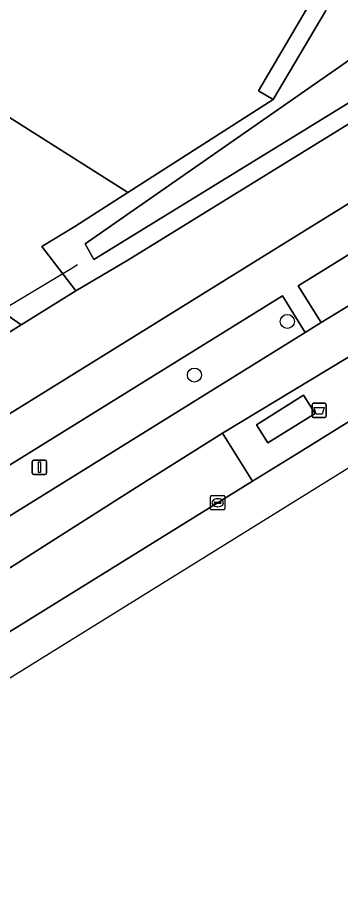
# Model space of a CAD drawing. Extents: x 159352 to 160617, y 385888 to 387323.
# Drawn here: x 160261.1 to 160283.6, y 386242.7 to 386304.5 of the extents above; entities that cross this region are included whole.
import ezdxf

# ---------------------------------------------------------------- set-up
doc = ezdxf.new("R2010")
doc.units = 0
for name, color, linetype in [('IMGEO_Afvalbak', 7, 'Continuous'), ('IMGEO_Berm_groen', 7, 'Continuous'), ('IMGEO_Boom', 7, 'Continuous'), ('IMGEO_Duiker', 7, 'Continuous'), ('IMGEO_Fietspad_open', 7, 'Continuous'), ('IMGEO_Groenvoorziening', 7, 'Continuous'), ('IMGEO_Haag', 7, 'Continuous'), ('IMGEO_Kolk', 7, 'Continuous'), ('IMGEO_Oever', 7, 'Continuous'), ('IMGEO_Rijbaan_lokaal_open', 7, 'Continuous'), ('IMGEO_Rijbaan_regionaal_gesloten', 7, 'Continuous'), ('IMGEO_Vlaggenmast', 7, 'Continuous'), ('IMGEO_Voetpad_gesloten', 7, 'Continuous'), ('IMGEO_Voetpad_open', 7, 'Continuous'), ('IMGEO_Waterloop', 7, 'Continuous')]:
    doc.layers.add(name, color=color, linetype=linetype)

msp = doc.modelspace()

# ---------------------------------------------------------------- linework, layer by layer
at = {"layer": 'IMGEO_Afvalbak'}
for p, q in [((160281.654, 386276.65), (160281.654, 386277.45)), ((160281.654, 386277.45), (160281.654, 386276.65)), ((160281.754, 386277.55), (160282.544, 386277.55)), ((160282.544, 386277.55), (160281.754, 386277.55)), ((160282.644, 386277.45), (160282.644, 386276.65)), ((160282.644, 386276.65), (160282.644, 386277.45)), ((160282.544, 386276.55), (160281.754, 386276.55)), ((160281.754, 386276.55), (160282.544, 386276.55))]:
    msp.add_line(p, q, dxfattribs=at)
msp.add_lwpolyline([(160281.797, 386277.264), (160282.501, 386277.264), (160282.352, 386276.794), (160281.946, 386276.794), (160281.797, 386277.264)], dxfattribs=at)
for centre, start, end in [((160281.754, 386277.45), 90, 180), ((160281.754, 386277.45), 90, 180), ((160282.544, 386277.45), 0, 90), ((160282.544, 386277.45), 360, 90), ((160281.754, 386276.65), 180, 270), ((160281.754, 386276.65), 180, 270), ((160282.544, 386276.65), 270, 0), ((160282.544, 386276.65), 270, 0)]:
    msp.add_arc(centre, 0.1, start, end, dxfattribs=at)
at = {"layer": 'IMGEO_Berm_groen'}
for points in [[(160280.651, 386289.3), (160326.592, 386317.801), (160327.814, 386318.639), (160325.181, 386322.649), (160321.644, 386319.991), (160317.091, 386317.431), (160268.791, 386287.55), (160265.158, 386285.419), (160261.354, 386283.029), (160260.412, 386282.465), (160251.819, 386277.319)], [(160136.085, 386199.531), (160197.562, 386237.706), (160217.361, 386250), (160280.651, 386289.3)], [(160171.867, 386206.529), (160184.825, 386214.566), (160189.351, 386217.397), (160194.944, 386220.881), (160205.986, 386227.734), (160241.902, 386250), (160277.498, 386272.097), (160275.395, 386275.45), (160269.644, 386271.829), (160255.723, 386262.972), (160236.826, 386251.306), (160234.731, 386250), (160213.006, 386236.458), (160199.927, 386228.554), (160192.964, 386224.15), (160186.78, 386220.38), (160182.769, 386217.937), (160173.706, 386212.336), (160115.309, 386175.902), (160101.901, 386167.553), (160088.642, 386159.467), (160065.261, 386144.977)]]:
    msp.add_lwpolyline(points, dxfattribs=at)
for points in [[(160318.329, 386305.703), (160325.809, 386310.37), (160324.271, 386312.83), (160282.274, 386286.738), (160280.698, 386285.759), (160282.287, 386283.193), (160283.89, 386284.19), (160298.174, 386293.075)], [(160248.39, 386262.115), (160270.987, 386276.149), (160281.169, 386282.496), (160279.599, 386285.074), (160223.144, 386250), (160186.527, 386227.251), (160188.063, 386224.767), (160192.657, 386227.605), (160210.991, 386238.977), (160228.15, 386249.655), (160228.71, 386250)]]:
    msp.add_lwpolyline(points, close=True, dxfattribs=at)
at = {"layer": 'IMGEO_Boom'}
for centre in [(160279.931, 386283.275), (160273.442, 386279.528)]:
    msp.add_circle(centre, 0.489, dxfattribs=at)
at = {"layer": 'IMGEO_Duiker'}
msp.add_lwpolyline([(160265.289, 386287.226), (160264.776, 386286.916), (160264.646, 386286.838), (160264.254, 386286.602), (160259.948, 386284.005), (160259.01, 386283.439), (160251.25, 386278.761), (160250.66, 386278.405), (160250.526, 386278.324), (160250.13, 386278.085)], dxfattribs=at)
at = {"layer": 'IMGEO_Fietspad_open'}
for points in [[(160330.624, 386313.388), (160330.412, 386313.221), (160330.186, 386313.073), (160328.403, 386311.966), (160325.809, 386310.37), (160318.329, 386305.703), (160298.174, 386293.075), (160283.89, 386284.19), (160282.287, 386283.193), (160281.169, 386282.496), (160270.987, 386276.149), (160248.39, 386262.115), (160228.71, 386250), (160228.15, 386249.655), (160210.991, 386238.977), (160192.657, 386227.605), (160188.063, 386224.767), (160187.028, 386224.128), (160169.753, 386213.457), (160156.375, 386205.145), (160133.731, 386191.045)], [(160065.261, 386144.977), (160088.642, 386159.467), (160101.901, 386167.553), (160115.309, 386175.902), (160173.706, 386212.336), (160182.769, 386217.937), (160186.78, 386220.38), (160192.964, 386224.15), (160199.927, 386228.554), (160213.006, 386236.458), (160234.731, 386250), (160236.826, 386251.306), (160255.723, 386262.972), (160269.644, 386271.829), (160275.395, 386275.45), (160287.853, 386283), (160305.212, 386293.736), (160327.587, 386307.586), (160329.719, 386308.905), (160330.274, 386309.249), (160331.998, 386310.35)]]:
    msp.add_lwpolyline(points, dxfattribs=at)
at = {"layer": 'IMGEO_Groenvoorziening'}
msp.add_lwpolyline([(160259.948, 386284.005), (160261.354, 386283.029), (160265.158, 386285.419), (160264.254, 386286.602), (160262.789, 386288.519), (160265.097, 386289.917), (160268.79, 386292.298), (160268.591, 386292.425), (160232.332, 386315.445), (160222.406, 386321.785), (160217.149, 386313.739), (160259.748, 386284.144)], close=True, dxfattribs=at)
for points in [[(160232.332, 386315.445), (160268.591, 386292.425), (160268.79, 386292.298), (160278.948, 386298.793), (160277.915, 386299.404), (160281.488, 386305.456)], [(160194.914, 386306.664), (160212.195, 386296.459), (160213.235, 386296.99), (160241.025, 386280.222), (160242.653, 386279.327), (160227.73, 386269.715), (160200.448, 386275.646), (160200.409, 386275.477), (160199.843, 386273.004), (160224.725, 386267.558), (160227.234, 386266.126), (160241.044, 386274.837), (160246.049, 386278.106), (160238.423, 386282.674), (160213.714, 386297.525), (160208.582, 386300.629), (160216.602, 386312.902), (160258.818, 386283.572), (160259.01, 386283.439), (160260.412, 386282.465), (160261.354, 386283.029), (160259.948, 386284.005), (160259.748, 386284.144), (160217.149, 386313.739)], [(160281.488, 386305.456), (160277.915, 386299.404), (160278.948, 386298.793), (160282.595, 386304.971)]]:
    msp.add_lwpolyline(points, dxfattribs=at)
at = {"layer": 'IMGEO_Haag'}
msp.add_lwpolyline([(160281.488, 386305.456), (160277.915, 386299.404), (160278.948, 386298.793), (160282.595, 386304.971)], dxfattribs=at)
at = {"layer": 'IMGEO_Kolk'}
for p, q in [((160274.569, 386270.166), (160274.569, 386271.018)), ((160274.644, 386271.092), (160275.496, 386271.092)), ((160274.828, 386270.586), (160274.828, 386270.598)), ((160275.266, 386270.549), (160274.868, 386270.549)), ((160274.871, 386270.635), (160275.269, 386270.635)), ((160275.057, 386270.872), (160275.082, 386270.872)), ((160275.312, 386270.598), (160275.312, 386270.586)), ((160275.57, 386271.018), (160275.57, 386270.166)), ((160275.496, 386270.092), (160274.644, 386270.092)), ((160275.08, 386270.312), (160275.055, 386270.312))]:
    msp.add_line(p, q, dxfattribs=at)
for points in [[(160274.569, 386270.166), (160274.569, 386271.018)], [(160274.644, 386271.092), (160275.496, 386271.092)], [(160275.57, 386271.018), (160275.57, 386270.166)], [(160275.496, 386270.092), (160274.644, 386270.092)]]:
    msp.add_lwpolyline(points, dxfattribs=at)
for centre, radius, start, end in [((160274.646, 386271.016), 0.0765, 91.55205, 178.44795), ((160274.646, 386271.016), 0.0765, 91.55205, 178.44795), ((160274.868, 386270.595), 0.0403, 85.87752, 175.75265), ((160274.865, 386270.585), 0.0366, 178.93798, 274.71019), ((160275.269, 386270.592), 0.043, 264.86636, 352.45326), ((160275.273, 386270.597), 0.0386, 1.73085, 96.63898), ((160275.494, 386271.016), 0.0765, 1.55205, 88.44795), ((160275.494, 386271.016), 0.0765, 1.55205, 88.44795), ((160274.646, 386270.168), 0.0765, 181.55205, 268.44795), ((160274.646, 386270.168), 0.0765, 181.55205, 268.44795), ((160275.494, 386270.168), 0.0765, 271.55205, 358.44795), ((160275.494, 386270.168), 0.0765, 271.55205, 358.44795)]:
    msp.add_arc(centre, radius, start, end, dxfattribs=at)
for centre, major_axis, ratio, start_param, end_param in [((160275.056, 386270.592), (-0.387, 0.002), 0.722429, 4.712389, 7.853982), ((160275.081, 386270.592), (-0.39, 0.002), 0.717154, 1.570796, 4.712389)]:
    msp.add_ellipse(centre, major_axis=major_axis, ratio=ratio, start_param=start_param, end_param=end_param, dxfattribs=at)
at = {"layer": 'IMGEO_Oever'}
for points in [[(160319.914, 386320.582), (160266.425, 386287.603), (160265.829, 386288.71), (160283.808, 386301.241), (160290.957, 386306.263)], [(160282.692, 386305.298), (160282.595, 386304.971), (160278.948, 386298.793), (160268.79, 386292.298), (160265.097, 386289.917), (160262.789, 386288.519), (160264.254, 386286.602), (160265.158, 386285.419), (160268.791, 386287.55), (160317.091, 386317.431)]]:
    msp.add_lwpolyline(points, dxfattribs=at)
at = {"layer": 'IMGEO_Rijbaan_lokaal_open'}
for points in [[(160285.956, 386277.35), (160287.584, 386278.361), (160289.853, 386279.771), (160287.853, 386283), (160275.395, 386275.45), (160277.498, 386272.097), (160280.826, 386274.163), (160284.758, 386276.606)], [(160281.865, 386276.839), (160278.575, 386274.774), (160277.773, 386276.052), (160281.062, 386278.117)]]:
    msp.add_lwpolyline(points, close=True, dxfattribs=at)
at = {"layer": 'IMGEO_Rijbaan_regionaal_gesloten'}
for points in [[(159680.589, 385901.515), (159678.374, 385900.403), (159677.09, 385899.832), (159676.054, 385899.376), (159674.34, 385898.621), (159673.604, 385898.41), (159672.377, 385898.152), (159671.133, 385898.005), (159669.88, 385897.969), (159668.841, 385898.033), (159672.265, 385892.74), (159701.42, 385910.447), (159730.336, 385928.01), (160003.316, 386098.383), (160029.667, 386114.83), (160338.731, 386306.963), (160519.651, 386421.283), (160554.007, 386449.857), (160584.37, 386476.501)], [(160331.674, 386305.756), (160329.549, 386304.435), (160289.853, 386279.771), (160287.584, 386278.361), (160285.956, 386277.35), (160284.758, 386276.606), (160280.826, 386274.163), (160277.498, 386272.097), (160241.902, 386250), (160205.986, 386227.734), (160194.944, 386220.881), (160189.351, 386217.397), (160184.825, 386214.566), (160171.867, 386206.529), (160120.159, 386174.467)]]:
    msp.add_lwpolyline(points, dxfattribs=at)
at = {"layer": 'IMGEO_Vlaggenmast'}
for p, q in [((160262.129, 386272.673), (160262.129, 386273.473)), ((160262.129, 386273.473), (160262.129, 386272.673)), ((160262.229, 386273.573), (160263.019, 386273.573)), ((160263.019, 386273.573), (160262.229, 386273.573)), ((160263.119, 386273.473), (160263.119, 386272.673)), ((160263.119, 386272.673), (160263.119, 386273.473)), ((160263.019, 386272.573), (160262.229, 386272.573)), ((160262.229, 386272.573), (160263.019, 386272.573))]:
    msp.add_line(p, q, dxfattribs=at)
msp.add_lwpolyline([(160262.549, 386273.448), (160262.699, 386273.448), (160262.699, 386272.698), (160262.549, 386272.698), (160262.549, 386273.448)], dxfattribs=at)
for centre, start, end in [((160262.229, 386273.473), 90, 180), ((160262.229, 386273.473), 90, 180), ((160263.019, 386273.473), 0, 90), ((160263.019, 386273.473), 360, 90), ((160262.229, 386272.673), 180, 270), ((160262.229, 386272.673), 180, 270), ((160263.019, 386272.673), 270, 0), ((160263.019, 386272.673), 270, 0)]:
    msp.add_arc(centre, 0.1, start, end, dxfattribs=at)
at = {"layer": 'IMGEO_Voetpad_gesloten'}
msp.add_lwpolyline([(160281.865, 386276.839), (160281.062, 386278.117), (160277.773, 386276.052), (160278.575, 386274.774)], close=True, dxfattribs=at)
at = {"layer": 'IMGEO_Voetpad_open'}
for points in [[(160326.592, 386317.801), (160280.651, 386289.3), (160217.361, 386250), (160197.562, 386237.706), (160136.085, 386199.531), (160135.337, 386199.067), (160134.089, 386198.292)], [(160096.185, 386171.203), (160185.469, 386226.597), (160187.028, 386224.128), (160188.063, 386224.767), (160186.527, 386227.251), (160223.144, 386250), (160279.599, 386285.074), (160281.169, 386282.496), (160282.287, 386283.193), (160280.698, 386285.759), (160282.274, 386286.738), (160324.271, 386312.83)]]:
    msp.add_lwpolyline(points, dxfattribs=at)
at = {"layer": 'IMGEO_Waterloop'}
msp.add_lwpolyline([(160290.957, 386306.263), (160283.808, 386301.241), (160265.829, 386288.71), (160266.425, 386287.603), (160319.914, 386320.582)], dxfattribs=at)

doc.saveas('drawing.dxf')
